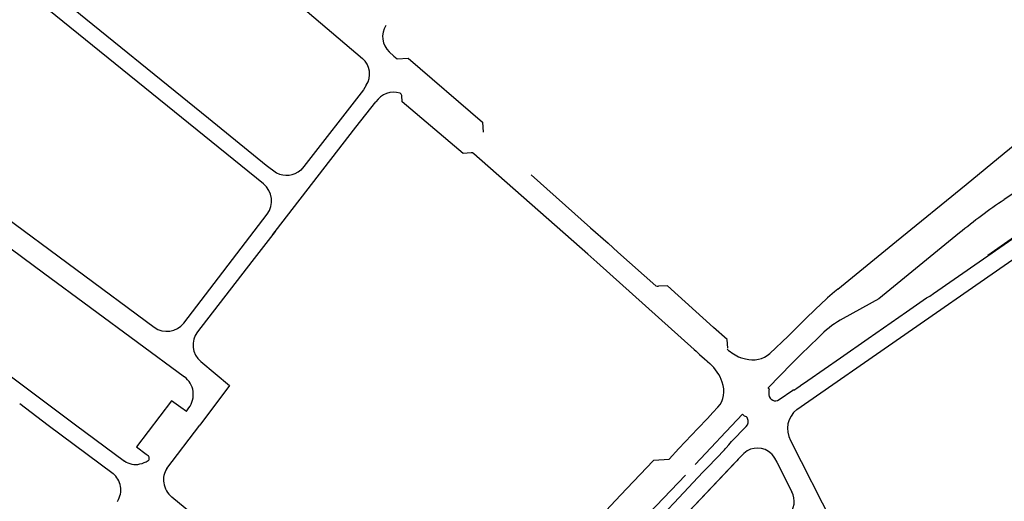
# Model space of a CAD drawing. Extents: x 148869 to 161638, y 453607 to 469810.
# Tile 942 of 1056: x 159138.29 to 159140.98, y 459858.11 to 459859.43. Entities that reach past the tile are written whole.
import ezdxf

# ---------------------------------------------------------------- set-up
doc = ezdxf.new("R2010")
doc.units = 0
doc.layers.add('LKI_V01_KANTRIJWEG', color=252, linetype='CONTINUOUS')

msp = doc.modelspace()

# ---------------------------------------------------------------- linework, layer by layer
at = {"layer": 'LKI_V01_KANTRIJWEG'}
for p, q in [((159138.1232, 459859.7153), (159138.8073, 459859.1594)), ((159138.1232, 459859.7153), (159138.8073, 459859.1594)), ((159138.9576, 459858.9798), (159138.1531, 459859.6324)), ((159138.9576, 459858.9798), (159138.1531, 459859.6324)), ((159140.9831, 459858.8145), (159141.7187, 459859.328)), ((159140.9831, 459858.8145), (159141.7187, 459859.328)), ((159137.8405, 459859.1929), (159138.6587, 459858.588)), ((159137.8405, 459859.1929), (159138.6587, 459858.588)), ((159139.2105, 459859.1351), (159139.2649, 459859.2042)), ((159139.2105, 459859.1351), (159139.2649, 459859.2042)), ((159141.3663, 459859.1941), (159140.9831, 459858.9368)), ((159141.3663, 459859.1941), (159140.9831, 459858.9368)), ((159138.9896, 459858.8499), (159139.2105, 459859.1351)), ((159138.9896, 459858.8499), (159139.2105, 459859.1351)), ((159139.5565, 459859.1492), (159139.558, 459859.1215)), ((159139.5565, 459859.1492), (159139.558, 459859.1215)), ((159139.8443, 459858.7879), (159139.5326, 459859.0626)), ((159139.8443, 459858.7879), (159139.5326, 459859.0626)), ((159138.7394, 459858.5993), (159138.9675, 459858.8969)), ((159138.7394, 459858.5993), (159138.9675, 459858.8969)), ((159140.9831, 459858.757), (159141.1844, 459858.8969)), ((159140.9831, 459858.757), (159141.1844, 459858.8969)), ((159138.9834, 459858.8418), (159138.9258, 459858.7672)), ((159138.9834, 459858.8418), (159138.9258, 459858.7672)), ((159138.9896, 459858.8499), (159138.9834, 459858.8418)), ((159138.9834, 459858.8418), (159138.9896, 459858.8499)), ((159138.9896, 459858.8499), (159138.9834, 459858.8418)), ((159138.9834, 459858.8418), (159138.9896, 459858.8499)), ((159139.8998, 459858.8181), (159139.9265, 459858.7933)), ((159139.8998, 459858.8181), (159139.9265, 459858.7933)), ((159140.7891, 459858.6798), (159140.9831, 459858.8145)), ((159140.7891, 459858.6798), (159140.9831, 459858.8145)), ((159139.8443, 459858.7879), (159139.8688, 459858.7662)), ((159139.8443, 459858.7879), (159139.8688, 459858.7662)), ((159140.0306, 459858.7014), (159139.9265, 459858.7933)), ((159140.0306, 459858.7014), (159139.9265, 459858.7933)), ((159138.9258, 459858.7672), (159138.7774, 459858.575)), ((159138.9258, 459858.7672), (159138.7774, 459858.575)), ((159139.8688, 459858.7662), (159140.1349, 459858.5268)), ((159139.8688, 459858.7662), (159140.1349, 459858.5268)), ((159140.4161, 459858.3623), (159140.9831, 459858.757)), ((159140.4161, 459858.3623), (159140.9831, 459858.757)), ((159140.5187, 459858.6842), (159140.5001, 459858.6679)), ((159140.5187, 459858.6842), (159140.5001, 459858.6679)), ((159140.5234, 459858.6882), (159140.5187, 459858.6842)), ((159140.5234, 459858.6882), (159140.5187, 459858.6842)), ((159140.5281, 459858.6921), (159140.5234, 459858.6882)), ((159140.5281, 459858.6921), (159140.5234, 459858.6882)), ((159140.7792, 459858.6729), (159140.7891, 459858.6798)), ((159140.7792, 459858.6729), (159140.7891, 459858.6798)), ((159140.4797, 459858.6492), (159140.4686, 459858.6388)), ((159140.4797, 459858.6492), (159140.4686, 459858.6388)), ((159140.5001, 459858.6679), (159140.4797, 459858.6492)), ((159140.5001, 459858.6679), (159140.4797, 459858.6492)), ((159140.4686, 459858.6388), (159140.4374, 459858.6086)), ((159140.4686, 459858.6388), (159140.4374, 459858.6086)), ((159140.4374, 459858.6086), (159140.4145, 459858.5862)), ((159140.4374, 459858.6086), (159140.4145, 459858.5862)), ((159140.4145, 459858.5862), (159140.3917, 459858.5636)), ((159140.4145, 459858.5862), (159140.3917, 459858.5636)), ((159140.4834, 459858.5678), (159140.4694, 459858.5544)), ((159140.4834, 459858.5678), (159140.4694, 459858.5544)), ((159140.3421, 459858.5161), (159140.3917, 459858.5636)), ((159140.3421, 459858.5161), (159140.3917, 459858.5636)), ((159140.4556, 459858.5411), (159140.422, 459858.5083)), ((159140.4556, 459858.5411), (159140.422, 459858.5083)), ((159140.4694, 459858.5544), (159140.4556, 459858.5411)), ((159140.4694, 459858.5544), (159140.4556, 459858.5411)), ((159138.7861, 459858.4939), (159138.8649, 459858.4279)), ((159138.7861, 459858.4939), (159138.8649, 459858.4279)), ((159140.2613, 459858.5049), (159140.2753, 459858.501)), ((159140.2613, 459858.5049), (159140.2753, 459858.501)), ((159140.422, 459858.5083), (159140.4112, 459858.4975)), ((159140.422, 459858.5083), (159140.4112, 459858.4975)), ((159138.8649, 459858.4279), (159138.7832, 459858.32)), ((159138.8649, 459858.4279), (159138.7832, 459858.32)), ((159140.3675, 459858.3896), (159140.405, 459858.4157)), ((159140.3675, 459858.3896), (159140.405, 459858.4157)), ((159138.7315, 459858.3683), (159138.7058, 459858.3867)), ((159138.7315, 459858.3683), (159138.7058, 459858.3867)), ((159138.7474, 459858.3569), (159138.7315, 459858.3683)), ((159138.7474, 459858.3569), (159138.7315, 459858.3683)), ((159140.273, 459858.3447), (159140.2677, 459858.3497)), ((159140.273, 459858.3447), (159140.2677, 459858.3497)), ((159138.6935, 459858.2012), (159138.7832, 459858.32)), ((159138.6935, 459858.2012), (159138.7832, 459858.32)), ((159140.3989, 459858.2779), (159140.685, 459857.7143)), ((159140.3989, 459858.2779), (159140.685, 459857.7143)), ((159139.3121, 459857.6249), (159138.7069, 459858.1232)), ((159139.3121, 459857.6249), (159138.7069, 459858.1232))]:
    msp.add_line(p, q, dxfattribs=at)
for points in [[(159138.1095, 459860.2801), (159138.2096, 459860.1951), (159138.4894, 459859.9556), (159138.7005, 459859.7763), (159138.9805, 459859.5348), (159139.2281, 459859.3231)], [(159138.1095, 459860.2801), (159138.2096, 459860.1951), (159138.4894, 459859.9556), (159138.7005, 459859.7763), (159138.9805, 459859.5348), (159139.2281, 459859.3231)], [(159140.9831, 459859.0637), (159141.3972, 459859.4014), (159141.5255, 459859.5095), (159141.8108, 459859.7517), (159141.8127, 459859.7533)], [(159140.9831, 459859.0637), (159141.3972, 459859.4014), (159141.5255, 459859.5095), (159141.8108, 459859.7517), (159141.8127, 459859.7533)], [(159139.3015, 459859.3414), (159139.3144, 459859.3295), (159139.3232, 459859.322)], [(159139.3015, 459859.3414), (159139.3144, 459859.3295), (159139.3232, 459859.322)], [(159139.3232, 459859.322), (159139.3528, 459859.3243), (159139.5565, 459859.1492)], [(159139.3232, 459859.322), (159139.3528, 459859.3243), (159139.5565, 459859.1492)], [(159139.2386, 459859.2497), (159139.2306, 459859.2375), (159139.068, 459859.0272), (159139.0598, 459859.0179)], [(159139.2386, 459859.2497), (159139.2306, 459859.2375), (159139.068, 459859.0272), (159139.0598, 459859.0179)], [(159139.5255, 459859.065), (159139.5031, 459859.0632), (159139.3369, 459859.2042), (159139.3354, 459859.2222)], [(159139.5255, 459859.065), (159139.5031, 459859.0632), (159139.3369, 459859.2042), (159139.3354, 459859.2222)], [(159138.8073, 459859.1594), (159138.965, 459859.0311), (159138.9934, 459859.0103)], [(159138.8073, 459859.1594), (159138.965, 459859.0311), (159138.9934, 459859.0103)], [(159140.5281, 459858.6921), (159140.6882, 459858.8234), (159140.8785, 459858.9781), (159140.9831, 459859.0637)], [(159140.5281, 459858.6921), (159140.6882, 459858.8234), (159140.8785, 459858.9781), (159140.9831, 459859.0637)], [(159138.0049, 459858.9962), (159138.3564, 459858.7369), (159138.7413, 459858.4521)], [(159138.0049, 459858.9962), (159138.3564, 459858.7369), (159138.7413, 459858.4521)], [(159139.6899, 459859.0051), (159139.852, 459858.8601), (159139.8998, 459858.8181)], [(159139.6899, 459859.0051), (159139.852, 459858.8601), (159139.8998, 459858.8181)], [(159140.8608, 459858.8457), (159140.6398, 459858.6651), (159140.5426, 459858.612)], [(159140.8608, 459858.8457), (159140.6398, 459858.6651), (159140.5426, 459858.612)], [(159140.9384, 459858.785), (159141.0204, 459858.8419), (159141.0486, 459858.8613)], [(159140.9384, 459858.785), (159141.0204, 459858.8419), (159141.0486, 459858.8613)], [(159137.8362, 459858.7758), (159138.4438, 459858.3206), (159138.5773, 459858.2217)], [(159137.8362, 459858.7758), (159138.4438, 459858.3206), (159138.5773, 459858.2217)], [(159140.1884, 459858.5872), (159140.062, 459858.7009), (159140.0377, 459858.6998)], [(159140.1884, 459858.5872), (159140.062, 459858.7009), (159140.0377, 459858.6998)], [(159140.405, 459858.4157), (159140.4069, 459858.4169), (159140.4075, 459858.4157), (159140.4156, 459858.4211), (159140.4246, 459858.4271), (159140.4262, 459858.4283), (159140.4458, 459858.4417), (159140.5354, 459858.5042), (159140.6105, 459858.5571), (159140.7153, 459858.6297), (159140.7702, 459858.6686), (159140.7792, 459858.6729)], [(159140.405, 459858.4157), (159140.4069, 459858.4169), (159140.4075, 459858.4157), (159140.4156, 459858.4211), (159140.4246, 459858.4271), (159140.4262, 459858.4283), (159140.4458, 459858.4417), (159140.5354, 459858.5042), (159140.6105, 459858.5571), (159140.7153, 459858.6297), (159140.7702, 459858.6686), (159140.7792, 459858.6729)], [(159140.2273, 459858.5302), (159140.2257, 459858.5539), (159140.1884, 459858.5872)], [(159140.2273, 459858.5302), (159140.2257, 459858.5539), (159140.1884, 459858.5872)], [(159140.1349, 459858.5268), (159140.1402, 459858.5219), (159140.1501, 459858.513), (159140.1634, 459858.5011), (159140.1699, 459858.4955), (159140.172, 459858.4937), (159140.1776, 459858.4883)], [(159140.1349, 459858.5268), (159140.1402, 459858.5219), (159140.1501, 459858.513), (159140.1634, 459858.5011), (159140.1699, 459858.4955), (159140.172, 459858.4937), (159140.1776, 459858.4883)], [(159140.4112, 459858.4975), (159140.4024, 459858.4885), (159140.337, 459858.4217), (159140.3372, 459858.4214), (159140.3399, 459858.419)], [(159140.4112, 459858.4975), (159140.4024, 459858.4885), (159140.337, 459858.4217), (159140.3372, 459858.4214), (159140.3399, 459858.419)], [(159138.291, 459858.379), (159138.3685, 459858.3195), (159138.5464, 459858.1874)], [(159138.291, 459858.379), (159138.3685, 459858.3195), (159138.5464, 459858.1874)], [(159138.7058, 459858.3867), (159138.6107, 459858.2607), (159138.6371, 459858.2406), (159138.642, 459858.2369)], [(159138.7058, 459858.3867), (159138.6107, 459858.2607), (159138.6371, 459858.2406), (159138.642, 459858.2369)], [(159138.7474, 459858.3569), (159138.7477, 459858.3587), (159138.7535, 459858.3669)], [(159138.7474, 459858.3569), (159138.7477, 459858.3587), (159138.7535, 459858.3669)], [(159139.6671, 459857.8441), (159139.6794, 459857.8571), (159139.759, 459857.9419), (159139.8543, 459858.0435), (159139.9341, 459858.1283), (159140.023, 459858.2222), (159140.0247, 459858.2239), (159140.0664, 459858.2263), (159140.0936, 459858.2558), (159140.1452, 459858.3107), (159140.1714, 459858.3381), (159140.1865, 459858.3544), (159140.2002, 459858.3689)], [(159139.6671, 459857.8441), (159139.6794, 459857.8571), (159139.759, 459857.9419), (159139.8543, 459858.0435), (159139.9341, 459858.1283), (159140.023, 459858.2222), (159140.0247, 459858.2239), (159140.0664, 459858.2263), (159140.0936, 459858.2558), (159140.1452, 459858.3107), (159140.1714, 459858.3381), (159140.1865, 459858.3544), (159140.2002, 459858.3689)], [(159140.2677, 459858.3497), (159140.2073, 459858.2858), (159140.1951, 459858.2728), (159140.1377, 459858.2119)], [(159140.2677, 459858.3497), (159140.2073, 459858.2858), (159140.1951, 459858.2728), (159140.1377, 459858.2119)], [(159140.1327, 459858.163), (159140.1592, 459858.1913), (159140.173, 459858.2055), (159140.2177, 459858.2527), (159140.2209, 459858.2559), (159140.2226, 459858.2578), (159140.23, 459858.2656), (159140.2374, 459858.2753), (159140.2772, 459858.3161)], [(159140.1327, 459858.163), (159140.1592, 459858.1913), (159140.173, 459858.2055), (159140.2177, 459858.2527), (159140.2209, 459858.2559), (159140.2226, 459858.2578), (159140.23, 459858.2656), (159140.2374, 459858.2753), (159140.2772, 459858.3161)], [(159140.2713, 459858.2425), (159140.2626, 459858.2338), (159140.2553, 459858.2265), (159140.2516, 459858.2223), (159140.1549, 459858.1198), (159140.0696, 459858.0294), (159140.0347, 459857.9926), (159139.9394, 459857.8918), (159139.8799, 459857.8288), (159139.8046, 459857.7492), (159139.8009, 459857.7448), (159139.7976, 459857.7412), (159139.7895, 459857.7323), (159139.7769, 459857.7172)], [(159140.2713, 459858.2425), (159140.2626, 459858.2338), (159140.2553, 459858.2265), (159140.2516, 459858.2223), (159140.1549, 459858.1198), (159140.0696, 459858.0294), (159140.0347, 459857.9926), (159139.9394, 459857.8918), (159139.8799, 459857.8288), (159139.8046, 459857.7492), (159139.8009, 459857.7448), (159139.7976, 459857.7412), (159139.7895, 459857.7323), (159139.7769, 459857.7172)], [(159140.2713, 459858.2425), (159140.2626, 459858.2338), (159140.2553, 459858.2265), (159140.2516, 459858.2223)], [(159140.2713, 459858.2425), (159140.2626, 459858.2338), (159140.2553, 459858.2265), (159140.2516, 459858.2223)], [(159139.8046, 459857.7492), (159140.2445, 459858.2153), (159140.2516, 459858.2223)], [(159139.8046, 459857.7492), (159140.2445, 459858.2153), (159140.2516, 459858.2223)], [(159140.3468, 459858.241), (159140.3549, 459858.2293), (159140.361, 459858.2187), (159140.4025, 459858.1374)], [(159140.3468, 459858.241), (159140.3549, 459858.2293), (159140.361, 459858.2187), (159140.4025, 459858.1374)], [(159140.1111, 459858.1834), (159139.9506, 459858.0151), (159139.7267, 459857.7756), (159139.7162, 459857.7634)], [(159140.1111, 459858.1834), (159139.9506, 459858.0151), (159139.7267, 459857.7756), (159139.7162, 459857.7634)], [(159139.7472, 459857.7564), (159139.7554, 459857.7651), (159139.7564, 459857.7641), (159139.7645, 459857.7726), (159139.7949, 459857.8049), (159139.8841, 459857.8995), (159139.9683, 459857.9885), (159140.004, 459858.0265), (159140.0077, 459858.0302), (159140.0111, 459858.0342), (159140.0807, 459858.1077), (159140.1327, 459858.163)], [(159139.7472, 459857.7564), (159139.7554, 459857.7651), (159139.7564, 459857.7641), (159139.7645, 459857.7726), (159139.7949, 459857.8049), (159139.8841, 459857.8995), (159139.9683, 459857.9885), (159140.004, 459858.0265), (159140.0077, 459858.0302), (159140.0111, 459858.0342), (159140.0807, 459858.1077), (159140.1327, 459858.163)]]:
    msp.add_lwpolyline(points, dxfattribs=at)
for centre, radius, start, end in [((159139.3399, 459859.383), 0.0566, 147.572, 227.248), ((159139.3399, 459859.383), 0.0566, 147.572, 227.248), ((159139.1915, 459859.2804), 0.0562, 326.8487, 49.3678), ((159139.1915, 459859.2804), 0.0562, 326.8487, 49.3678), ((159139.3134, 459859.1727), 0.0579, 72.3094, 147.0323), ((159139.3134, 459859.1727), 0.0579, 72.3094, 147.0323), ((159139.3257, 459859.2192), 0.0102, 17.1202, 58.3202), ((159139.3257, 459859.2192), 0.0102, 17.1202, 58.3202), ((159139.5258, 459859.0541), 0.0109, 51.2493, 91.6881), ((159139.5258, 459859.0541), 0.0109, 51.2493, 91.6881), ((159139.021, 459859.0632), 0.0596, 242.4375, 310.6215), ((159139.021, 459859.0632), 0.0596, 242.4375, 310.6215), ((159138.9197, 459858.9333), 0.06, 322.6668, 50.8499), ((159138.9197, 459858.9333), 0.06, 322.6668, 50.8499), ((159141.8257, 459857.6783), 1.5145, 123.8173, 129.5744), ((159141.8257, 459857.6783), 1.5145, 123.8173, 129.5744), ((159140.0399, 459858.7257), 0.026, 248.928, 265.0238), ((159140.0399, 459858.7257), 0.026, 248.928, 265.0238), ((159138.6933, 459858.6346), 0.0581, 233.4739, 322.5216), ((159138.6933, 459858.6346), 0.0581, 233.4739, 322.5216), ((159140.6668, 459858.3837), 0.2599, 118.5413, 134.8789), ((159140.6668, 459858.3837), 0.2599, 118.5413, 134.8789), ((159138.8239, 459858.539), 0.0589, 142.2684, 230.0773), ((159138.8239, 459858.539), 0.0589, 142.2684, 230.0773), ((159140.311, 459858.6221), 0.1273, 227.6723, 247.0532), ((159140.311, 459858.6221), 0.1273, 227.6723, 247.0532), ((159140.295, 459858.5696), 0.0713, 254.0276, 311.3642), ((159140.295, 459858.5696), 0.0713, 254.0276, 311.3642), ((159140.1012, 459858.4002), 0.1166, 18.475, 49.0499), ((159140.1012, 459858.4002), 0.1166, 18.475, 49.0499), ((159138.7052, 459858.4034), 0.0606, 322.9206, 53.4375), ((159138.7052, 459858.4034), 0.0606, 322.9206, 53.4375), ((159140.1506, 459858.4124), 0.0661, 318.7149, 22.0045), ((159140.1506, 459858.4124), 0.0661, 318.7149, 22.0045), ((159140.3963, 459858.4086), 0.0573, 169.6122, 186.1456), ((159140.3963, 459858.4086), 0.0573, 169.6122, 186.1456), ((159140.3573, 459858.4046), 0.0181, 186.6507, 304.1036), ((159140.3573, 459858.4046), 0.0181, 186.6507, 304.1036), ((159140.4552, 459858.3104), 0.065, 127.0735, 209.9489), ((159140.4552, 459858.3104), 0.065, 127.0735, 209.9489), ((159140.2701, 459858.3328), 0.0123, 25.7815, 76.37), ((159140.2701, 459858.3328), 0.0123, 25.7815, 76.37), ((159140.2613, 459858.3303), 0.0214, 318.0715, 21.4512), ((159140.2613, 459858.3303), 0.0214, 318.0715, 21.4512), ((159140.3082, 459858.2028), 0.0543, 44.7585, 132.9045), ((159140.3082, 459858.2028), 0.0543, 44.7585, 132.9045), ((159138.6078, 459858.2655), 0.0533, 235.0826, 282.9825), ((159138.6078, 459858.2655), 0.0533, 235.0826, 282.9825), ((159138.6003, 459858.2943), 0.0831, 283.5752, 300.5313), ((159138.6003, 459858.2943), 0.0831, 283.5752, 300.5313), ((159138.6357, 459858.2296), 0.00965, 314.6771, 49.2031), ((159138.6357, 459858.2296), 0.00965, 314.6771, 49.2031), ((159138.7388, 459858.1708), 0.0546, 146.0921, 189.5937), ((159138.7388, 459858.1708), 0.0546, 146.0921, 189.5937), ((159138.5073, 459858.1411), 0.0605, 10.7429, 49.7455), ((159138.5073, 459858.1411), 0.0605, 10.7429, 49.7455), ((159138.7447, 459858.1701), 0.0603, 188.04, 231.1029), ((159138.7447, 459858.1701), 0.0603, 188.04, 231.1029), ((159138.5072, 459858.143), 0.0604, 328.3864, 8.9561), ((159138.5072, 459858.143), 0.0604, 328.3864, 8.9561), ((159140.3523, 459858.1115), 0.0565, 315.7101, 27.3243), ((159140.3523, 459858.1115), 0.0565, 315.7101, 27.3243)]:
    msp.add_arc(centre, radius, start, end, dxfattribs=at)

doc.saveas('drawing.dxf')
